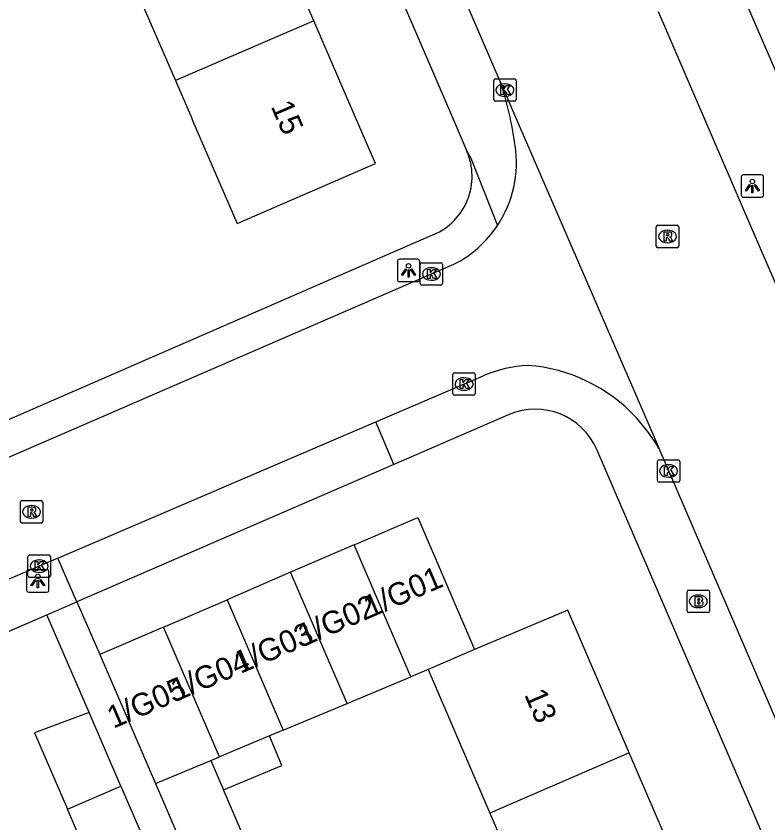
# Model space of a CAD drawing. Extents: x 159353 to 160616, y 385893 to 387321.
# Drawn here: x 159544.34 to 159577.86, y 386218.55 to 386254.52 of the extents above; entities that cross this region are included whole.
import ezdxf

# ---------------------------------------------------------------- set-up
doc = ezdxf.new("R2010")
doc.units = 0
for name, color, linetype in [('IMGEO_Brandkraan', 7, 'Continuous'), ('IMGEO_Kolk', 7, 'Continuous'), ('IMGEO_Lichtpunt', 7, 'Continuous'), ('IMGEO_Pand', 7, 'Continuous'), ('IMGEO_Pand_nummerreeks', 7, 'Continuous'), ('IMGEO_Rijbaan_lokaal_gesloten', 7, 'Continuous'), ('IMGEO_Rijbaan_lokaal_open', 7, 'Continuous'), ('IMGEO_Rioolput', 7, 'Continuous'), ('IMGEO_Voetpad_open', 7, 'Continuous')]:
    doc.layers.add(name, color=color, linetype=linetype)

msp = doc.modelspace()

# ---------------------------------------------------------------- linework, layer by layer
at = {"layer": 'IMGEO_Brandkraan'}
for p, q in [((159574.257, 386228.001), (159574.257, 386228.853)), ((159574.332, 386228.927), (159575.184, 386228.927)), ((159575.258, 386228.853), (159575.258, 386228.001)), ((159574.745, 386228.707), (159574.77, 386228.707)), ((159574.768, 386228.147), (159574.743, 386228.147)), ((159575.184, 386227.927), (159574.332, 386227.927))]:
    msp.add_line(p, q, dxfattribs=at)
for points in [[(159574.257, 386228.001), (159574.257, 386228.853)], [(159574.332, 386228.927), (159575.184, 386228.927)], [(159575.258, 386228.853), (159575.258, 386228.001)], [(159574.605, 386228.627), (159574.605, 386228.227), (159574.818, 386228.227)], [(159574.836, 386228.627), (159574.605, 386228.627)], [(159574.784, 386228.546), (159574.73, 386228.546), (159574.73, 386228.47)], [(159574.73, 386228.47), (159574.783, 386228.47)], [(159574.792, 386228.394), (159574.73, 386228.394), (159574.73, 386228.313)], [(159574.73, 386228.313), (159574.792, 386228.313)], [(159575.184, 386227.927), (159574.332, 386227.927)]]:
    msp.add_lwpolyline(points, dxfattribs=at)
for centre, radius, start, end in [((159574.334, 386228.851), 0.0765, 91.552, 178.448), ((159574.334, 386228.851), 0.0765, 91.552, 178.448), ((159575.182, 386228.851), 0.0765, 1.552, 88.448), ((159575.182, 386228.851), 0.0765, 1.552, 88.448), ((159574.785, 386228.508), 0.0379, 267.8285, 90.9355), ((159574.84, 386228.482), 0.145, 59.4692, 91.5367), ((159574.865, 386228.529), 0.0922, 285.5137, 58.1501), ((159574.793, 386228.353), 0.0404, 269.8759, 90.5077), ((159574.824, 386228.478), 0.251, 268.6676, 293.5347), ((159574.87, 386228.337), 0.105, 301.3115, 78.989), ((159574.334, 386228.003), 0.0765, 181.552, 268.448), ((159574.334, 386228.003), 0.0765, 181.552, 268.448), ((159575.182, 386228.003), 0.0765, 271.552, 358.448), ((159575.182, 386228.003), 0.0765, 271.552, 358.448)]:
    msp.add_arc(centre, radius, start, end, dxfattribs=at)
for centre, major_axis, ratio, start_param, end_param in [((159574.744, 386228.427), (-0.387, 0.002), 0.722429, 4.712389, 7.853982), ((159574.769, 386228.427), (-0.39, 0.002), 0.717154, 1.570796, 4.712389)]:
    msp.add_ellipse(centre, major_axis=major_axis, ratio=ratio, start_param=start_param, end_param=end_param, dxfattribs=at)
at = {"layer": 'IMGEO_Kolk'}
for p, q in [((159565.635, 386250.796), (159565.635, 386251.648)), ((159565.71, 386251.722), (159566.562, 386251.722)), ((159566.123, 386251.502), (159566.148, 386251.502)), ((159566.636, 386251.648), (159566.636, 386250.796)), ((159566.146, 386250.942), (159566.121, 386250.942)), ((159566.562, 386250.722), (159565.71, 386250.722)), ((159562.355, 386242.599), (159562.355, 386243.451)), ((159562.43, 386243.525), (159563.282, 386243.525)), ((159562.843, 386243.305), (159562.868, 386243.305)), ((159563.356, 386243.451), (159563.356, 386242.599)), ((159563.282, 386242.525), (159562.43, 386242.525)), ((159562.866, 386242.745), (159562.841, 386242.745)), ((159563.81, 386237.69), (159563.81, 386238.542)), ((159563.885, 386238.616), (159564.737, 386238.616)), ((159564.811, 386238.542), (159564.811, 386237.69)), ((159564.298, 386238.396), (159564.323, 386238.396)), ((159564.321, 386237.836), (159564.296, 386237.836)), ((159564.737, 386237.616), (159563.885, 386237.616)), ((159572.932, 386233.815), (159572.932, 386234.667)), ((159573.007, 386234.741), (159573.859, 386234.741)), ((159573.933, 386234.667), (159573.933, 386233.815)), ((159573.42, 386234.521), (159573.445, 386234.521)), ((159573.443, 386233.961), (159573.418, 386233.961)), ((159573.859, 386233.741), (159573.007, 386233.741)), ((159544.866, 386229.571), (159544.866, 386230.423)), ((159544.941, 386230.497), (159545.793, 386230.497)), ((159545.354, 386230.277), (159545.379, 386230.277)), ((159545.867, 386230.423), (159545.867, 386229.571)), ((159545.377, 386229.717), (159545.352, 386229.717)), ((159545.793, 386229.497), (159544.941, 386229.497))]:
    msp.add_line(p, q, dxfattribs=at)
for points in [[(159565.635, 386250.796), (159565.635, 386251.648)], [(159565.71, 386251.722), (159566.562, 386251.722)], [(159566.636, 386251.648), (159566.636, 386250.796)], [(159565.956, 386251.422), (159566.079, 386251.422), (159566.079, 386251.271), (159566.209, 386251.422), (159566.373, 386251.422), (159566.227, 386251.271), (159566.38, 386251.022), (159566.228, 386251.022), (159566.143, 386251.186), (159566.079, 386251.119), (159566.079, 386251.022), (159565.956, 386251.022), (159565.956, 386251.422)], [(159566.562, 386250.722), (159565.71, 386250.722)], [(159562.355, 386242.599), (159562.355, 386243.451)], [(159562.43, 386243.525), (159563.282, 386243.525)], [(159562.676, 386243.225), (159562.799, 386243.225), (159562.799, 386243.074), (159562.929, 386243.225), (159563.093, 386243.225), (159562.947, 386243.074), (159563.1, 386242.825), (159562.948, 386242.825), (159562.863, 386242.989), (159562.799, 386242.922), (159562.799, 386242.825), (159562.676, 386242.825), (159562.676, 386243.225)], [(159563.356, 386243.451), (159563.356, 386242.599)], [(159563.282, 386242.525), (159562.43, 386242.525)], [(159563.81, 386237.69), (159563.81, 386238.542)], [(159563.885, 386238.616), (159564.737, 386238.616)], [(159564.811, 386238.542), (159564.811, 386237.69)], [(159564.131, 386238.316), (159564.254, 386238.316), (159564.254, 386238.165), (159564.384, 386238.316), (159564.548, 386238.316), (159564.402, 386238.165), (159564.555, 386237.916), (159564.403, 386237.916), (159564.318, 386238.08), (159564.254, 386238.013), (159564.254, 386237.916), (159564.131, 386237.916), (159564.131, 386238.316)], [(159564.737, 386237.616), (159563.885, 386237.616)], [(159572.932, 386233.815), (159572.932, 386234.667)], [(159573.007, 386234.741), (159573.859, 386234.741)], [(159573.933, 386234.667), (159573.933, 386233.815)], [(159573.253, 386234.441), (159573.376, 386234.441), (159573.376, 386234.29), (159573.506, 386234.441), (159573.67, 386234.441), (159573.524, 386234.29), (159573.677, 386234.041), (159573.525, 386234.041), (159573.44, 386234.205), (159573.376, 386234.138), (159573.376, 386234.041), (159573.253, 386234.041), (159573.253, 386234.441)], [(159573.859, 386233.741), (159573.007, 386233.741)], [(159544.866, 386229.571), (159544.866, 386230.423)], [(159544.941, 386230.497), (159545.793, 386230.497)], [(159545.867, 386230.423), (159545.867, 386229.571)], [(159545.187, 386230.197), (159545.31, 386230.197), (159545.31, 386230.046), (159545.44, 386230.197), (159545.604, 386230.197), (159545.458, 386230.046), (159545.611, 386229.797), (159545.459, 386229.797), (159545.374, 386229.961), (159545.31, 386229.894), (159545.31, 386229.797), (159545.187, 386229.797), (159545.187, 386230.197)], [(159545.793, 386229.497), (159544.941, 386229.497)]]:
    msp.add_lwpolyline(points, dxfattribs=at)
for centre, start, end in [((159565.712, 386251.646), 91.552, 178.448), ((159565.712, 386251.646), 91.552, 178.448), ((159566.56, 386251.646), 1.552, 88.448), ((159566.56, 386251.646), 1.552, 88.448), ((159565.712, 386250.798), 181.552, 268.448), ((159565.712, 386250.798), 181.552, 268.448), ((159566.56, 386250.798), 271.552, 358.448), ((159566.56, 386250.798), 271.552, 358.448), ((159562.432, 386243.449), 91.552, 178.448), ((159562.432, 386243.449), 91.552, 178.448), ((159563.28, 386243.449), 1.552, 88.448), ((159563.28, 386243.449), 1.552, 88.448), ((159562.432, 386242.601), 181.552, 268.448), ((159562.432, 386242.601), 181.552, 268.448), ((159563.28, 386242.601), 271.552, 358.448), ((159563.28, 386242.601), 271.552, 358.448), ((159563.887, 386238.54), 91.552, 178.448), ((159563.887, 386238.54), 91.552, 178.448), ((159564.735, 386238.54), 1.552, 88.448), ((159564.735, 386238.54), 1.552, 88.448), ((159563.887, 386237.692), 181.552, 268.448), ((159563.887, 386237.692), 181.552, 268.448), ((159564.735, 386237.692), 271.552, 358.448), ((159564.735, 386237.692), 271.552, 358.448), ((159573.009, 386234.665), 91.552, 178.448), ((159573.009, 386234.665), 91.552, 178.448), ((159573.857, 386234.665), 1.552, 88.448), ((159573.857, 386234.665), 1.552, 88.448), ((159573.009, 386233.817), 181.552, 268.448), ((159573.009, 386233.817), 181.552, 268.448), ((159573.857, 386233.817), 271.552, 358.448), ((159573.857, 386233.817), 271.552, 358.448), ((159544.943, 386230.421), 91.552, 178.448), ((159544.943, 386230.421), 91.552, 178.448), ((159545.791, 386230.421), 1.552, 88.448), ((159545.791, 386230.421), 1.552, 88.448), ((159544.943, 386229.573), 181.552, 268.448), ((159544.943, 386229.573), 181.552, 268.448), ((159545.791, 386229.573), 271.552, 358.448), ((159545.791, 386229.573), 271.552, 358.448)]:
    msp.add_arc(centre, 0.0765, start, end, dxfattribs=at)
for centre, major_axis, ratio, start_param, end_param in [((159566.122, 386251.222), (-0.387, 0.002), 0.722429, 4.712389, 7.853982), ((159566.147, 386251.222), (-0.39, 0.002), 0.717154, 1.570796, 4.712389), ((159562.842, 386243.025), (-0.387, 0.002), 0.722429, 4.712389, 7.853982), ((159562.867, 386243.025), (-0.39, 0.002), 0.717154, 1.570796, 4.712389), ((159564.297, 386238.116), (-0.387, 0.002), 0.722429, 4.712389, 7.853982), ((159564.322, 386238.116), (-0.39, 0.002), 0.717154, 1.570796, 4.712389), ((159573.419, 386234.241), (-0.387, 0.002), 0.722429, 4.712389, 7.853982), ((159573.444, 386234.241), (-0.39, 0.002), 0.717154, 1.570796, 4.712389), ((159545.353, 386229.997), (-0.387, 0.002), 0.722429, 4.712389, 7.853982), ((159545.378, 386229.997), (-0.39, 0.002), 0.717154, 1.570796, 4.712389)]:
    msp.add_ellipse(centre, major_axis=major_axis, ratio=ratio, start_param=start_param, end_param=end_param, dxfattribs=at)
at = {"layer": 'IMGEO_Lichtpunt'}
for p, q in [((159576.671, 386247.348), (159576.671, 386246.541)), ((159576.671, 386247.348), (159576.671, 386246.541)), ((159577.573, 386247.443), (159576.765, 386247.443)), ((159577.573, 386247.443), (159576.765, 386247.443)), ((159577.667, 386246.541), (159577.667, 386247.348)), ((159577.667, 386246.541), (159577.667, 386247.348)), ((159576.765, 386246.447), (159577.573, 386246.447)), ((159576.765, 386246.447), (159577.573, 386246.447)), ((159561.338, 386243.587), (159561.338, 386242.78)), ((159561.338, 386243.587), (159561.338, 386242.78)), ((159562.24, 386243.682), (159561.432, 386243.682)), ((159562.24, 386243.682), (159561.432, 386243.682)), ((159562.334, 386242.78), (159562.334, 386243.587)), ((159562.334, 386242.78), (159562.334, 386243.587)), ((159561.432, 386242.686), (159562.24, 386242.686)), ((159561.432, 386242.686), (159562.24, 386242.686)), ((159544.805, 386229.74), (159544.805, 386228.933)), ((159544.805, 386229.74), (159544.805, 386228.933)), ((159545.707, 386229.835), (159544.899, 386229.835)), ((159545.707, 386229.835), (159544.899, 386229.835)), ((159545.801, 386228.933), (159545.801, 386229.74)), ((159545.801, 386228.933), (159545.801, 386229.74)), ((159544.899, 386228.839), (159545.707, 386228.839)), ((159544.899, 386228.839), (159545.707, 386228.839))]:
    msp.add_line(p, q, dxfattribs=at)
for points in [[(159577.045, 386247.012), (159577.084, 386246.984), (159576.896, 386246.722), (159576.858, 386246.749), (159577.045, 386247.012)], [(159577.147, 386246.964), (159577.194, 386246.964), (159577.194, 386246.642), (159577.147, 386246.642), (159577.147, 386246.964)], [(159577.257, 386246.984), (159577.295, 386247.011), (159577.482, 386246.749), (159577.443, 386246.721), (159577.257, 386246.984)], [(159561.712, 386243.251), (159561.751, 386243.223), (159561.563, 386242.961), (159561.525, 386242.988), (159561.712, 386243.251)], [(159561.924, 386243.223), (159561.962, 386243.25), (159562.149, 386242.988), (159562.11, 386242.96), (159561.924, 386243.223)], [(159561.814, 386243.203), (159561.861, 386243.203), (159561.861, 386242.881), (159561.814, 386242.881), (159561.814, 386243.203)], [(159545.179, 386229.404), (159545.218, 386229.376), (159545.03, 386229.114), (159544.992, 386229.141), (159545.179, 386229.404)], [(159545.281, 386229.356), (159545.328, 386229.356), (159545.328, 386229.034), (159545.281, 386229.034), (159545.281, 386229.356)], [(159545.391, 386229.376), (159545.429, 386229.403), (159545.616, 386229.141), (159545.577, 386229.113), (159545.391, 386229.376)]]:
    msp.add_lwpolyline(points, dxfattribs=at)
for centre in [(159577.17, 386247.146), (159561.837, 386243.385), (159545.304, 386229.538)]:
    msp.add_circle(centre, 0.0994, dxfattribs=at)
for centre, start, end in [((159576.765, 386247.348), 90, 180), ((159576.765, 386247.348), 90, 180), ((159577.573, 386247.348), 0, 90), ((159577.573, 386247.348), 0, 90), ((159576.765, 386246.541), 180, 270), ((159576.765, 386246.541), 180, 270), ((159577.573, 386246.541), 270, 0), ((159577.573, 386246.541), 270, 360), ((159561.432, 386243.587), 90, 180), ((159561.432, 386243.587), 90, 180), ((159562.24, 386243.587), 0, 90), ((159562.24, 386243.587), 0, 90), ((159561.432, 386242.78), 180, 270), ((159561.432, 386242.78), 180, 270), ((159562.24, 386242.78), 270, 0), ((159562.24, 386242.78), 270, 360), ((159544.899, 386229.74), 90, 180), ((159544.899, 386229.74), 90, 180), ((159545.707, 386229.74), 0, 90), ((159545.707, 386229.74), 0, 90), ((159544.899, 386228.933), 180, 270), ((159544.899, 386228.933), 180, 270), ((159545.707, 386228.933), 270, 0), ((159545.707, 386228.933), 270, 360)]:
    msp.add_arc(centre, 0.0946, start, end, dxfattribs=at)
at = {"layer": 'IMGEO_Pand'}
for points in [[(159557.608, 386254.313), (159554.916, 386260.543)], [(159548.742, 386257.876), (159551.44, 386251.649)], [(159551.44, 386251.649), (159552.151, 386250), (159552.208, 386249.869), (159554.191, 386245.279), (159560.36, 386247.944), (159559.472, 386250), (159557.608, 386254.313)], [(159557.608, 386254.313), (159551.44, 386251.649)], [(159559.41, 386230.943), (159562.244, 386232.165), (159564.78, 386226.281)], [(159559.41, 386230.943), (159556.575, 386229.721)], [(159561.943, 386225.066), (159559.41, 386230.943)], [(159556.575, 386229.721), (159553.741, 386228.5)], [(159559.095, 386223.876), (159556.575, 386229.721)], [(159550.906, 386227.278), (159553.741, 386228.5)], [(159553.741, 386228.5), (159556.247, 386222.686)], [(159571.679, 386221.667), (159568.937, 386228.029), (159564.78, 386226.281)], [(159550.906, 386227.278), (159548.072, 386226.056)], [(159553.399, 386221.496), (159550.906, 386227.278)], [(159548.072, 386226.056), (159550.551, 386220.306)], [(159564.78, 386226.281), (159562.706, 386225.385)], [(159562.706, 386225.385), (159561.943, 386225.066)], [(159562.706, 386225.385), (159565.464, 386218.987)], [(159559.095, 386223.876), (159561.943, 386225.066)], [(159556.247, 386222.686), (159559.095, 386223.876)], [(159547.595, 386223.466), (159545.151, 386222.565), (159546.622, 386219.159)], [(159549.01, 386220.191), (159547.595, 386223.466)], [(159555.639, 386222.432), (159553.399, 386221.496)], [(159553.586, 386220.016), (159556.193, 386221.106), (159555.639, 386222.432)], [(159556.247, 386222.686), (159555.639, 386222.432)], [(159571.679, 386221.667), (159565.464, 386218.987)], [(159574.364, 386215.438), (159571.679, 386221.667)], [(159550.551, 386220.306), (159553.017, 386221.336)], [(159553.017, 386221.336), (159553.399, 386221.496)], [(159553.017, 386221.336), (159553.586, 386220.016)], [(159546.622, 386219.159), (159549.01, 386220.191)], [(159549.01, 386220.191), (159550.47, 386216.811)], [(159550.551, 386220.306), (159552.038, 386216.856)], [(159554.493, 386217.914), (159553.586, 386220.016)], [(159550.47, 386216.811), (159548.082, 386215.78), (159546.622, 386219.159)], [(159565.464, 386218.987), (159568.149, 386212.758)]]:
    msp.add_lwpolyline(points, dxfattribs=at)
at = {"layer": 'IMGEO_Rijbaan_lokaal_gesloten'}
for points in [[(159565.922, 386251.602), (159555.665, 386275.434), (159545.199, 386299.697)], [(159572.965, 386254.727), (159577.078, 386245.165), (159584.17, 386228.799), (159587.984, 386220.031)], [(159565.922, 386251.602), (159566.795, 386249.573), (159572.932, 386235.406), (159572.998, 386235.252)], [(159572.998, 386235.252), (159581.946, 386214.493), (159593.802, 386187.082), (159593.907, 386186.821)]]:
    msp.add_lwpolyline(points, dxfattribs=at)
at = {"layer": 'IMGEO_Rijbaan_lokaal_open'}
for points in [[(159523.105, 386225.766), (159537.723, 386232.139), (159563.862, 386243.459)], [(159560.379, 386236.432), (159565.17, 386238.485)], [(159546.193, 386230.352), (159560.379, 386236.432)], [(159546.193, 386230.352), (159541.954, 386228.536), (159532.505, 386224.388), (159516.717, 386217.56)]]:
    msp.add_lwpolyline(points, dxfattribs=at)
for centre, radius, start, end in [((159551.498, 386246.72), 15.228, 7.6824, 18.6977), ((159561.572, 386247.989), 5.075, 326.4739, 8.6929), ((159561.576, 386247.983), 5.069, 296.8113, 326.5107), ((159567.496, 386232.981), 5.975, 93.183, 112.907), ((159566.61, 386231.64), 7.328, 42.683, 85.6663), ((159565.865, 386231.034), 8.287, 30.5979, 42.2717)]:
    msp.add_arc(centre, radius, start, end, dxfattribs=at)
at = {"layer": 'IMGEO_Rioolput'}
for p, q in [((159572.884, 386244.268), (159572.884, 386245.12)), ((159572.959, 386245.194), (159573.811, 386245.194)), ((159573.885, 386245.12), (159573.885, 386244.268)), ((159573.372, 386244.974), (159573.397, 386244.974)), ((159573.395, 386244.414), (159573.37, 386244.414)), ((159573.811, 386244.194), (159572.959, 386244.194)), ((159544.526, 386231.994), (159544.526, 386232.846)), ((159544.601, 386232.92), (159545.453, 386232.92)), ((159545.527, 386232.846), (159545.527, 386231.994)), ((159545.014, 386232.7), (159545.039, 386232.7)), ((159545.037, 386232.14), (159545.012, 386232.14)), ((159545.453, 386231.92), (159544.601, 386231.92))]:
    msp.add_line(p, q, dxfattribs=at)
for points in [[(159572.884, 386244.268), (159572.884, 386245.12)], [(159572.959, 386245.194), (159573.811, 386245.194)], [(159573.885, 386245.12), (159573.885, 386244.268)], [(159573.473, 386244.892), (159573.221, 386244.894), (159573.221, 386244.494)], [(159573.221, 386244.494), (159573.345, 386244.494), (159573.345, 386244.656), (159573.356, 386244.656)], [(159573.399, 386244.813), (159573.345, 386244.813), (159573.345, 386244.732)], [(159573.345, 386244.732), (159573.397, 386244.732)], [(159573.403, 386244.627), (159573.474, 386244.494), (159573.614, 386244.494), (159573.549, 386244.62)], [(159573.811, 386244.194), (159572.959, 386244.194)], [(159544.526, 386231.994), (159544.526, 386232.846)], [(159544.601, 386232.92), (159545.453, 386232.92)], [(159545.527, 386232.846), (159545.527, 386231.994)], [(159545.115, 386232.618), (159544.863, 386232.62), (159544.863, 386232.22)], [(159545.041, 386232.539), (159544.987, 386232.539), (159544.987, 386232.458)], [(159544.987, 386232.458), (159545.039, 386232.458)], [(159544.863, 386232.22), (159544.987, 386232.22), (159544.987, 386232.382), (159544.998, 386232.382)], [(159545.045, 386232.353), (159545.116, 386232.22), (159545.256, 386232.22), (159545.191, 386232.346)], [(159545.453, 386231.92), (159544.601, 386231.92)]]:
    msp.add_lwpolyline(points, dxfattribs=at)
for centre, radius, start, end in [((159572.961, 386245.118), 0.0765, 91.552, 178.448), ((159572.961, 386245.118), 0.0765, 91.552, 178.448), ((159573.809, 386245.118), 0.0765, 1.552, 88.448), ((159573.809, 386245.118), 0.0765, 1.552, 88.448), ((159573.355, 386244.603), 0.0533, 26.0293, 88.6989), ((159573.381, 386244.921), 0.19, 274.7715, 282.9687), ((159573.405, 386244.717), 0.0964, 77.0061, 93.1865), ((159573.419, 386244.774), 0.0378, 276.6634, 79.6772), ((159573.472, 386244.782), 0.109, 350.3612, 89.416), ((159573.47, 386244.782), 0.112, 277.5842, 350.9817), ((159573.454, 386244.567), 0.108, 29.5134, 73.7905), ((159572.961, 386244.27), 0.0765, 181.552, 268.448), ((159572.961, 386244.27), 0.0765, 181.552, 268.448), ((159573.809, 386244.27), 0.0765, 271.552, 358.448), ((159573.809, 386244.27), 0.0765, 271.552, 358.448), ((159544.603, 386232.844), 0.0765, 91.552, 178.448), ((159544.603, 386232.844), 0.0765, 91.552, 178.448), ((159545.451, 386232.844), 0.0765, 1.552, 88.448), ((159545.451, 386232.844), 0.0765, 1.552, 88.448), ((159545.023, 386232.647), 0.19, 274.7715, 282.9687), ((159545.047, 386232.443), 0.0964, 77.0061, 93.1865), ((159545.061, 386232.5), 0.0378, 276.6634, 79.6772), ((159545.114, 386232.508), 0.109, 350.3612, 89.416), ((159545.112, 386232.508), 0.112, 277.5842, 350.9817), ((159544.997, 386232.329), 0.0533, 26.0293, 88.6989), ((159545.096, 386232.293), 0.108, 29.5134, 73.7905), ((159544.603, 386231.996), 0.0765, 181.552, 268.448), ((159544.603, 386231.996), 0.0765, 181.552, 268.448), ((159545.451, 386231.996), 0.0765, 271.552, 358.448), ((159545.451, 386231.996), 0.0765, 271.552, 358.448)]:
    msp.add_arc(centre, radius, start, end, dxfattribs=at)
for centre, major_axis, ratio, start_param, end_param in [((159573.371, 386244.694), (-0.387, 0.002), 0.722429, 4.712389, 7.853982), ((159573.396, 386244.694), (-0.39, 0.002), 0.717154, 1.570796, 4.712389), ((159545.013, 386232.42), (-0.387, 0.002), 0.722429, 4.712389, 7.853982), ((159545.038, 386232.42), (-0.39, 0.002), 0.717154, 1.570796, 4.712389)]:
    msp.add_ellipse(centre, major_axis=major_axis, ratio=ratio, start_param=start_param, end_param=end_param, dxfattribs=at)
at = {"layer": 'IMGEO_Voetpad_open'}
for points in [[(159542.657, 386298.98), (159563.791, 386250), (159564.438, 386248.501)], [(159591.643, 386220.955), (159579.104, 386250), (159575.005, 386259.494)], [(159564.438, 386248.501), (159564.614, 386248.189), (159565.803, 386245.186)], [(159562.96, 386244.778), (159543.566, 386236.338)], [(159566.319, 386236.755), (159561.184, 386234.532)], [(159561.184, 386234.532), (159560.379, 386236.432)], [(159591.919, 386184.881), (159570.226, 386235.195)], [(159561.184, 386234.532), (159547.044, 386228.411)], [(159547.044, 386228.411), (159546.193, 386230.352)], [(159545.705, 386227.831), (159547.044, 386228.411)], [(159547.044, 386228.411), (159548.072, 386226.056)], [(159517.863, 386215.778), (159545.705, 386227.831)], [(159547.595, 386223.466), (159545.705, 386227.831)]]:
    msp.add_lwpolyline(points, dxfattribs=at)
for centre, radius, start, end in [((159561.838, 386247.378), 2.832, 293.3429, 23.3518), ((159567.492, 386234.02), 2.976, 23.2513, 113.2167)]:
    msp.add_arc(centre, radius, start, end, dxfattribs=at)

# ---------------------------------------------------------------- texts
at = {"layer": 'IMGEO_Pand_nummerreeks'}
for s, rotation, p in [('15', 293.3688, (159555.682, 386250.504)), ('1/G01', 23.319, (159560.108, 386227.672)), ('1/G02', 23.319, (159557.166, 386226.404)), ('1/G03', 23.319, (159554.337, 386225.185)), ('1/G04', 23.3194, (159551.503, 386223.963)), ('1/G05', 23.319, (159548.669, 386222.741)), ('13', 293.3183, (159566.985, 386224.272))]:
    msp.add_text(s, height=1, rotation=rotation, dxfattribs=at).set_placement(p)

doc.saveas('drawing.dxf')
